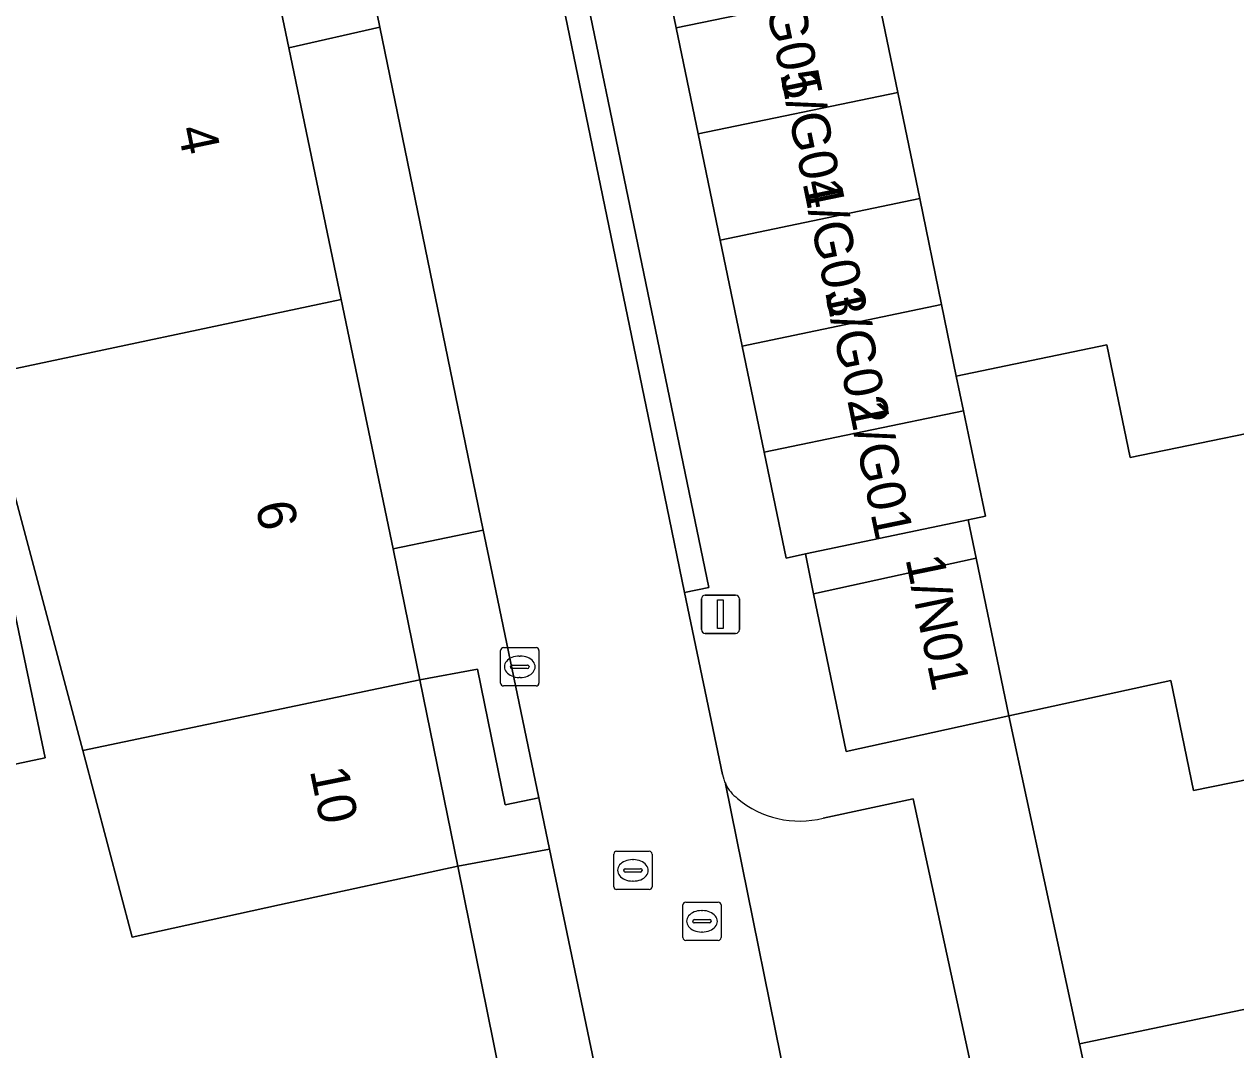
# Model space of a CAD drawing. Extents: x 162989 to 165008, y 383432 to 384338.
# Drawn here: x 163572.76 to 163604.4, y 384006.29 to 384033.07 of the extents above; entities that cross this region are included whole.
import ezdxf

# ---------------------------------------------------------------- set-up
doc = ezdxf.new("R2010")
doc.units = 0
for name, color, linetype in [('IMGEO_Erf', 7, 'Continuous'), ('IMGEO_Kolk', 7, 'Continuous'), ('IMGEO_Lichtmast', 7, 'Continuous'), ('IMGEO_Pand', 7, 'Continuous'), ('IMGEO_Pand_nummerreeks', 7, 'Continuous'), ('IMGEO_Parkeervlak_open', 7, 'Continuous'), ('IMGEO_Rijbaan_lokaal_open', 7, 'Continuous'), ('IMGEO_Rioolput', 7, 'Continuous'), ('IMGEO_Voetpad_open', 7, 'Continuous')]:
    doc.layers.add(name, color=color, linetype=linetype)

msp = doc.modelspace()

# ---------------------------------------------------------------- linework, layer by layer
at = {"layer": 'IMGEO_Erf'}
for points in [[(163595.008, 384034.021), (163595.573, 384031.285), (163596.146, 384028.516), (163596.718, 384025.748), (163597.103, 384023.885), (163601.032, 384024.698), (163601.641, 384021.754), (163606.802, 384022.821)], [(163584.17, 384003.182), (163585.058, 384003.374), (163584.759, 384004.825), (163585.331, 384004.933), (163584.083, 384011.089), (163579.432, 384010.076), (163575.584, 384009.238), (163574.293, 384014.108), (163571.675, 384023.898)], [(163571.838, 384020.894), (163573.311, 384013.918), (163567.046, 384012.595)], [(163605.309, 384013.476), (163603.299, 384013.06), (163602.703, 384015.939), (163598.475, 384015.013), (163600.319, 384006.45), (163654.196, 384017.707)]]:
    msp.add_lwpolyline(points, dxfattribs=at)
msp.add_lwpolyline([(163593.16, 384019.238), (163593.372, 384018.202), (163597.617, 384019.133), (163597.411, 384020.128)], close=True, dxfattribs=at)
at = {"layer": 'IMGEO_Kolk'}
for p, q in [((163585.202, 384015.868), (163585.202, 384016.72)), ((163585.277, 384016.794), (163586.129, 384016.794)), ((163586.203, 384016.72), (163586.203, 384015.868)), ((163585.504, 384016.337), (163585.902, 384016.337)), ((163585.69, 384016.574), (163585.715, 384016.574)), ((163585.461, 384016.288), (163585.461, 384016.3)), ((163585.899, 384016.251), (163585.501, 384016.251)), ((163585.713, 384016.014), (163585.688, 384016.014)), ((163585.945, 384016.3), (163585.945, 384016.288)), ((163586.129, 384015.794), (163585.277, 384015.794))]:
    msp.add_line(p, q, dxfattribs=at)
for points in [[(163585.202, 384015.868), (163585.202, 384016.72)], [(163585.277, 384016.794), (163586.129, 384016.794)], [(163586.203, 384016.72), (163586.203, 384015.868)], [(163586.129, 384015.794), (163585.277, 384015.794)]]:
    msp.add_lwpolyline(points, dxfattribs=at)
for centre, radius, start, end in [((163585.279, 384016.718), 0.0765, 91.552, 178.448), ((163585.279, 384016.718), 0.0765, 91.552, 178.448), ((163586.127, 384016.718), 0.0765, 1.552, 88.448), ((163586.127, 384016.718), 0.0765, 1.552, 88.448), ((163585.501, 384016.297), 0.0403, 85.8775, 175.7526), ((163585.906, 384016.299), 0.0386, 1.7309, 96.639), ((163585.498, 384016.287), 0.0366, 178.938, 274.7102), ((163585.902, 384016.294), 0.043, 264.8664, 352.4533), ((163585.279, 384015.87), 0.0765, 181.552, 268.448), ((163585.279, 384015.87), 0.0765, 181.552, 268.448), ((163586.127, 384015.87), 0.0765, 271.552, 358.448), ((163586.127, 384015.87), 0.0765, 271.552, 358.448)]:
    msp.add_arc(centre, radius, start, end, dxfattribs=at)
for centre, major_axis, ratio, start_param, end_param in [((163585.689, 384016.294), (-0.387, 0.002), 0.722429, 4.712389, 7.853982), ((163585.714, 384016.294), (-0.39, 0.002), 0.717154, 1.570796, 4.712389)]:
    msp.add_ellipse(centre, major_axis=major_axis, ratio=ratio, start_param=start_param, end_param=end_param, dxfattribs=at)
at = {"layer": 'IMGEO_Lichtmast'}
for p, q in [((163590.447, 384017.264), (163590.447, 384018.064)), ((163590.447, 384018.064), (163590.447, 384017.264)), ((163590.547, 384018.164), (163591.337, 384018.164)), ((163591.337, 384018.164), (163590.547, 384018.164)), ((163591.437, 384018.064), (163591.437, 384017.264)), ((163591.437, 384017.264), (163591.437, 384018.064)), ((163591.337, 384017.164), (163590.547, 384017.164)), ((163590.547, 384017.164), (163591.337, 384017.164))]:
    msp.add_line(p, q, dxfattribs=at)
msp.add_lwpolyline([(163590.867, 384018.039), (163591.017, 384018.039), (163591.017, 384017.289), (163590.867, 384017.289), (163590.867, 384018.039)], dxfattribs=at)
for centre, start, end in [((163590.547, 384018.064), 90, 180), ((163590.547, 384018.064), 90, 180), ((163591.337, 384018.064), 0, 90), ((163591.337, 384018.064), 360, 90), ((163590.547, 384017.264), 180, 270), ((163590.547, 384017.264), 180, 270), ((163591.337, 384017.264), 270, 0), ((163591.337, 384017.264), 270, 0)]:
    msp.add_arc(centre, 0.1, start, end, dxfattribs=at)
at = {"layer": 'IMGEO_Pand'}
for points in [[(163589.788, 384032.973), (163595.001, 384034.054), (163594.432, 384036.803), (163589.214, 384035.741)], [(163579.672, 384032.452), (163579.019, 384035.588), (163568.17, 384033.338), (163569.078, 384030.05), (163568.81, 384029.994), (163567.654, 384029.755), (163566.5, 384029.516), (163565.815, 384029.374), (163567.521, 384023.037), (163570.606, 384023.676), (163571.675, 384023.898), (163581.04, 384025.886)], [(163595.008, 384034.021), (163595.001, 384034.054), (163589.788, 384032.973), (163590.362, 384030.204), (163595.573, 384031.285)], [(163590.362, 384030.204), (163590.937, 384027.436), (163596.146, 384028.516), (163595.573, 384031.285)], [(163596.718, 384025.748), (163596.146, 384028.516), (163590.937, 384027.436), (163591.511, 384024.667)], [(163581.04, 384025.886), (163571.675, 384023.898), (163574.293, 384014.108), (163583.089, 384015.951), (163582.396, 384019.375)], [(163597.103, 384023.885), (163596.718, 384025.748), (163591.511, 384024.667), (163592.085, 384021.899), (163597.291, 384022.979)], [(163606.802, 384022.821), (163601.641, 384021.754), (163601.032, 384024.698), (163597.103, 384023.885), (163597.291, 384022.979), (163597.465, 384022.139), (163597.862, 384020.222), (163597.411, 384020.128), (163597.617, 384019.133), (163598.475, 384015.013), (163602.703, 384015.939), (163603.299, 384013.06), (163605.309, 384013.476), (163605.437, 384012.859), (163606.085, 384012.564), (163607.975, 384012.955), (163608.287, 384013.445), (163608.158, 384014.065), (163608.595, 384014.155)], [(163597.411, 384020.128), (163597.862, 384020.222), (163597.465, 384022.139), (163597.291, 384022.979), (163592.085, 384021.899), (163592.659, 384019.133), (163593.16, 384019.238)], [(163571.838, 384020.894), (163565.053, 384019.462), (163567.046, 384012.595), (163573.311, 384013.918)], [(163598.475, 384015.013), (163597.617, 384019.133), (163593.372, 384018.202), (163594.228, 384014.083)], [(163574.293, 384014.108), (163575.584, 384009.238), (163579.432, 384010.076), (163584.083, 384011.089), (163583.089, 384015.951)]]:
    msp.add_lwpolyline(points, close=True, dxfattribs=at)
at = {"layer": 'IMGEO_Parkeervlak_open'}
for points in [[(163591.079, 384013.233), (163592.95, 384003.998)], [(163593.751, 384005.032), (163597.504, 384005.775), (163595.978, 384012.849), (163593.622, 384012.341)]]:
    msp.add_lwpolyline(points, dxfattribs=at)
for centre, radius, start, end in [((163591.988, 384013.668), 1.008, 205.5605, 233.6609), ((163593.008, 384014.772), 2.508, 229.8379, 284.1654)]:
    msp.add_arc(centre, radius, start, end, dxfattribs=at)
at = {"layer": 'IMGEO_Rijbaan_lokaal_open'}
for points in [[(163586.411, 384035.65), (163586.148, 384036.924), (163585.686, 384039.167), (163585.202, 384041.508), (163581.425, 384059.764), (163576.771, 384058.775), (163578.473, 384050.415), (163580.713, 384039.503), (163582.049, 384032.997), (163584.746, 384019.857), (163584.891, 384019.151), (163586.202, 384012.873), (163586.482, 384011.534), (163587.727, 384005.569), (163587.95, 384004.503)], [(163590.997, 384013.484), (163590.006, 384018.235), (163589.539, 384020.474), (163586.411, 384035.65)], [(163592.95, 384003.998), (163591.079, 384013.233)]]:
    msp.add_lwpolyline(points, dxfattribs=at)
msp.add_arc((163592.023, 384013.68), 1.044, 190.8276, 205.3562, dxfattribs=at)
at = {"layer": 'IMGEO_Rioolput'}
for p, q in [((163588.157, 384010.552), (163588.157, 384011.404)), ((163588.232, 384011.478), (163589.084, 384011.478)), ((163588.645, 384011.258), (163588.67, 384011.258)), ((163589.158, 384011.404), (163589.158, 384010.552)), ((163588.416, 384010.972), (163588.416, 384010.984)), ((163588.459, 384011.021), (163588.857, 384011.021)), ((163588.9, 384010.984), (163588.9, 384010.972)), ((163588.854, 384010.935), (163588.456, 384010.935)), ((163588.668, 384010.698), (163588.643, 384010.698)), ((163589.084, 384010.478), (163588.232, 384010.478)), ((163589.96, 384009.222), (163589.96, 384010.074)), ((163590.035, 384010.148), (163590.887, 384010.148)), ((163590.961, 384010.074), (163590.961, 384009.222)), ((163590.262, 384009.691), (163590.66, 384009.691)), ((163590.448, 384009.928), (163590.473, 384009.928)), ((163590.219, 384009.642), (163590.219, 384009.654)), ((163590.657, 384009.605), (163590.259, 384009.605)), ((163590.471, 384009.368), (163590.446, 384009.368)), ((163590.703, 384009.654), (163590.703, 384009.642)), ((163590.887, 384009.148), (163590.035, 384009.148))]:
    msp.add_line(p, q, dxfattribs=at)
for points in [[(163588.157, 384010.552), (163588.157, 384011.404)], [(163588.232, 384011.478), (163589.084, 384011.478)], [(163589.158, 384011.404), (163589.158, 384010.552)], [(163589.084, 384010.478), (163588.232, 384010.478)], [(163589.96, 384009.222), (163589.96, 384010.074)], [(163590.035, 384010.148), (163590.887, 384010.148)], [(163590.961, 384010.074), (163590.961, 384009.222)], [(163590.887, 384009.148), (163590.035, 384009.148)]]:
    msp.add_lwpolyline(points, dxfattribs=at)
for centre, radius, start, end in [((163588.234, 384011.402), 0.0765, 91.552, 178.448), ((163588.234, 384011.402), 0.0765, 91.552, 178.448), ((163589.082, 384011.402), 0.0765, 1.552, 88.448), ((163589.082, 384011.402), 0.0765, 1.552, 88.448), ((163588.456, 384010.981), 0.0403, 85.8775, 175.7526), ((163588.453, 384010.971), 0.0366, 178.938, 274.7102), ((163588.857, 384010.978), 0.043, 264.8664, 352.4533), ((163588.861, 384010.983), 0.0386, 1.7309, 96.639), ((163588.234, 384010.554), 0.0765, 181.552, 268.448), ((163588.234, 384010.554), 0.0765, 181.552, 268.448), ((163589.082, 384010.554), 0.0765, 271.552, 358.448), ((163589.082, 384010.554), 0.0765, 271.552, 358.448), ((163590.037, 384010.072), 0.0765, 91.552, 178.448), ((163590.037, 384010.072), 0.0765, 91.552, 178.448), ((163590.885, 384010.072), 0.0765, 1.552, 88.448), ((163590.885, 384010.072), 0.0765, 1.552, 88.448), ((163590.259, 384009.651), 0.0403, 85.8775, 175.7526), ((163590.664, 384009.653), 0.0386, 1.7309, 96.639), ((163590.256, 384009.641), 0.0366, 178.938, 274.7102), ((163590.66, 384009.648), 0.043, 264.8664, 352.4533), ((163590.037, 384009.224), 0.0765, 181.552, 268.448), ((163590.037, 384009.224), 0.0765, 181.552, 268.448), ((163590.885, 384009.224), 0.0765, 271.552, 358.448), ((163590.885, 384009.224), 0.0765, 271.552, 358.448)]:
    msp.add_arc(centre, radius, start, end, dxfattribs=at)
for centre, major_axis, ratio, start_param, end_param in [((163588.644, 384010.978), (-0.387, 0.002), 0.722429, 4.712389, 7.853982), ((163588.669, 384010.978), (-0.39, 0.002), 0.717154, 1.570796, 4.712389), ((163590.447, 384009.648), (-0.387, 0.002), 0.722429, 4.712389, 7.853982), ((163590.472, 384009.648), (-0.39, 0.002), 0.717154, 1.570796, 4.712389)]:
    msp.add_ellipse(centre, major_axis=major_axis, ratio=ratio, start_param=start_param, end_param=end_param, dxfattribs=at)
at = {"layer": 'IMGEO_Voetpad_open'}
for points in [[(163589.788, 384032.973), (163589.214, 384035.741), (163588.889, 384037.26), (163587.856, 384042.101), (163585.749, 384051.964), (163584.246, 384059.183), (163583.605, 384062.236), (163581.252, 384061.734)], [(163581.267, 384060.688), (163581.425, 384059.764), (163585.202, 384041.508), (163585.822, 384041.636), (163586.776, 384037.054), (163586.148, 384036.924), (163586.411, 384035.65), (163587.04, 384035.78), (163590.638, 384018.366), (163590.006, 384018.235), (163590.997, 384013.484)], [(163597.027, 384002.168), (163601.057, 384003.019), (163600.319, 384006.45), (163598.475, 384015.013), (163594.228, 384014.083), (163593.372, 384018.202), (163593.16, 384019.238), (163592.659, 384019.133), (163592.085, 384021.899), (163591.511, 384024.667), (163590.937, 384027.436), (163590.362, 384030.204), (163589.788, 384032.973)], [(163654.196, 384017.707), (163600.319, 384006.45), (163601.057, 384003.019), (163601.68, 384003.151), (163602.274, 384003.276), (163602.842, 384003.396), (163603.114, 384003.453), (163602.747, 384005.222), (163607.2, 384006.138)], [(163593.622, 384012.341), (163595.978, 384012.849), (163597.504, 384005.775), (163593.751, 384005.032)]]:
    msp.add_lwpolyline(points, dxfattribs=at)
for points in [[(163580.713, 384039.503), (163578.307, 384039.001), (163579.019, 384035.588), (163579.672, 384032.452), (163582.049, 384032.997)], [(163587.04, 384035.78), (163586.411, 384035.65), (163589.539, 384020.474), (163590.006, 384018.235), (163590.638, 384018.366)], [(163582.049, 384032.997), (163579.672, 384032.452), (163581.04, 384025.886), (163582.396, 384019.375), (163584.746, 384019.857)], [(163584.746, 384019.857), (163582.396, 384019.375), (163583.089, 384015.951), (163584.6, 384016.231), (163585.325, 384012.69), (163586.202, 384012.873), (163584.891, 384019.151)], [(163584.6, 384016.231), (163583.089, 384015.951), (163584.083, 384011.089), (163586.482, 384011.534), (163586.202, 384012.873), (163585.325, 384012.69)], [(163586.482, 384011.534), (163584.083, 384011.089), (163585.331, 384004.933), (163587.727, 384005.569)]]:
    msp.add_lwpolyline(points, close=True, dxfattribs=at)
for centre, radius, start, end in [((163592.023, 384013.68), 1.044, 190.8276, 205.3562), ((163591.988, 384013.668), 1.008, 205.5605, 233.6609), ((163593.008, 384014.772), 2.508, 229.8379, 284.1654)]:
    msp.add_arc(centre, radius, start, end, dxfattribs=at)

# ---------------------------------------------------------------- texts
at = {"layer": 'IMGEO_Pand_nummerreeks'}
for s, rotation, p in [('1/G05', 281.6366, (163591.912, 384034.619)), ('1/G04', 281.6385, (163592.497, 384031.775)), ('4', 281.7683, (163576.762, 384030.337)), ('1/G03', 281.6385, (163593.083, 384028.931)), ('1/G02', 281.6366, (163593.668, 384026.094)), ('1/G01', 281.6385, (163594.277, 384023.136)), ('6', 281.654, (163578.797, 384020.522)), ('1/N01', 281.6252, (163595.772, 384019.114)), ('10', 281.3402, (163580.218, 384013.588))]:
    msp.add_text(s, height=1, rotation=rotation, dxfattribs=at).set_placement(p)

doc.saveas('drawing.dxf')
